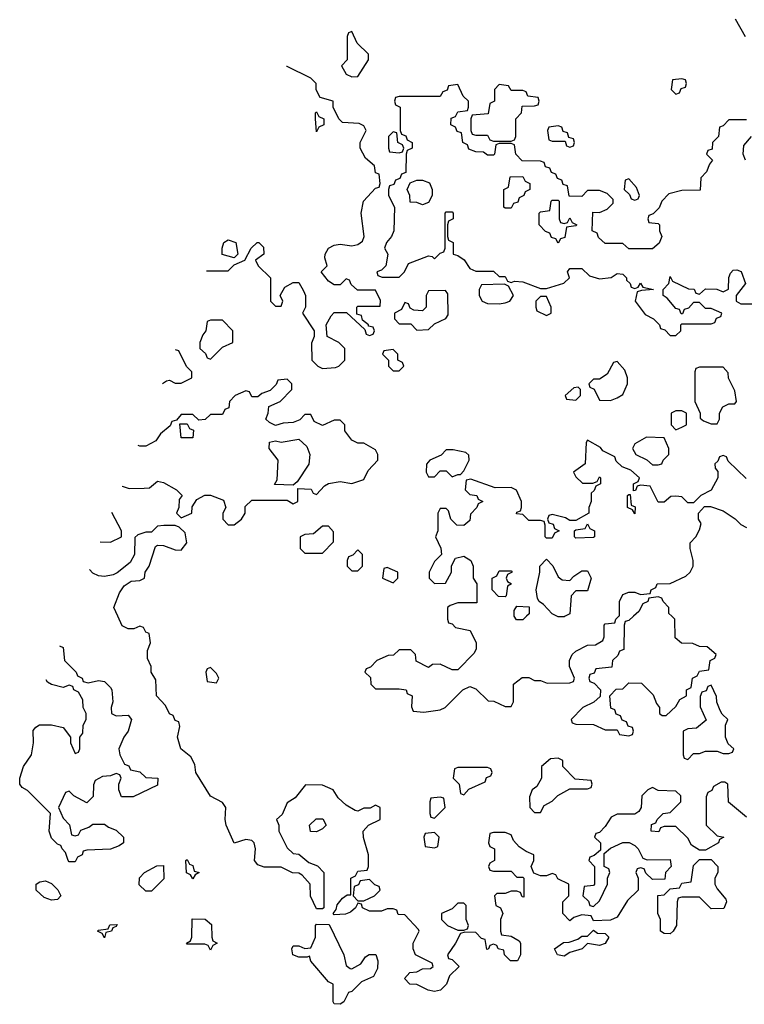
# Model space of a CAD drawing. Header units: inches. Extents: x 2601469 to 2753575, y 449403 to 582909.
# Tile 345 of 350: x 2707082 to 2709542, y 548682 to 552027. Entities that reach past the tile are written whole.
import ezdxf

# ---------------------------------------------------------------- set-up
doc = ezdxf.new("R2010")
doc.units = ezdxf.units.IN
doc.header["$MEASUREMENT"] = 0
doc.layers.add('C7504', color=7, linetype='Continuous')
doc.layers.add('C7505', color=7, linetype='Continuous')

msp = doc.modelspace()

# ---------------------------------------------------------------- linework, layer by layer
at = {"layer": 'C7504', "color": 4, "elevation": 4}
for points in [[(2709550, 549318), (2709488.9, 549368.9), (2709486, 549430), (2709476.4, 549436.4), (2709463.6, 549436.4), (2709438, 549422), (2709432, 549408), (2709418, 549402), (2709412.7, 549387.3), (2709412, 549290), (2709450, 549254), (2709472, 549250), (2709458, 549242), (2709454, 549230), (2709410, 549206), (2709390, 549206), (2709363.1, 549223.1), (2709350, 549246), (2709310, 549286), (2709270, 549286), (2709258, 549282), (2709251.6, 549268.4), (2709226, 549270), (2709227.3, 549292.7), (2709242, 549298), (2709246, 549310), (2709266, 549330), (2709290, 549334), (2709326, 549370), (2709326, 549390), (2709310, 549406), (2709250, 549408), (2709230, 549418), (2709214, 549410), (2709194, 549390), (2709192, 549350), (2709183.6, 549336.4), (2709170, 549328), (2709110, 549328), (2709090, 549318), (2709070, 549286), (2709050, 549266), (2709038, 549262), (2709034, 549250), (2709054, 549230), (2709054, 549206), (2709032.7, 549187.3), (2709018, 549182), (2709014, 549170), (2709034, 549150), (2709034, 549090), (2709030, 549086), (2708998, 549082), (2708994, 549050), (2709012.7, 549032.7), (2709018, 549018), (2709030, 549014), (2709050, 549034), (2709078, 549090), (2709078, 549110), (2709086, 549130), (2709082, 549142), (2709066, 549150), (2709066, 549194), (2709088, 549212), (2709130, 549232), (2709151.6, 549231.6), (2709170, 549222), (2709182, 549210), (2709198, 549178), (2709212.7, 549172.7), (2709290, 549174), (2709294, 549150), (2709274, 549130), (2709272.7, 549107.3), (2709230, 549106), (2709207.3, 549127.3), (2709202, 549142), (2709190, 549146), (2709178, 549142), (2709174, 549130), (2709182, 549110), (2709182, 549070), (2709145.4, 549034.6), (2709110, 548978), (2709087.3, 548967.3), (2709030, 548966), (2709022, 548982), (2708990, 548986), (2708963.6, 548976.4), (2708950, 548966), (2708926, 548990), (2708926, 549030), (2708946, 549050), (2708946, 549090), (2708908.4, 549108.4), (2708902, 549122), (2708890, 549126), (2708870, 549118), (2708850, 549118), (2708827.3, 549127.3), (2708818, 549150), (2708828, 549170), (2708828, 549190), (2708800.9, 549200.9), (2708777.2, 549217.2), (2708758, 549238), (2708750, 549258), (2708730, 549266), (2708690, 549266), (2708678, 549262), (2708674, 549230), (2708678, 549218), (2708694, 549210), (2708694, 549170), (2708678, 549162), (2708674, 549150), (2708678, 549138), (2708690, 549134), (2708750, 549134), (2708770, 549114), (2708790, 549114), (2708794, 549110), (2708794, 549046), (2708787.3, 549047.3), (2708782, 549062), (2708770, 549066), (2708750, 549066), (2708730, 549058), (2708702, 549058), (2708694, 549050), (2708698, 549018), (2708714, 549010), (2708722, 548990), (2708714, 548970), (2708714, 548930), (2708718, 548918), (2708750, 548914), (2708778, 548898), (2708782, 548890), (2708782, 548850), (2708772, 548830), (2708748, 548830), (2708728, 548850), (2708726, 548866), (2708706, 548870), (2708702, 548882), (2708690, 548886), (2708678, 548882), (2708674, 548870), (2708668, 548868), (2708662, 548902), (2708650, 548906), (2708630, 548926), (2708592.7, 548927.3), (2708578, 548922), (2708562, 548890), (2708534, 548850), (2708538, 548838), (2708550, 548834), (2708574, 548810), (2708541, 548779), (2708530.8, 548750), (2708510.7, 548730), (2708490, 548725.1), (2708469, 548730), (2708430, 548749.3), (2708406, 548750), (2708388, 548770), (2708406, 548790), (2708430, 548792), (2708450, 548802), (2708476.4, 548803.6), (2708486, 548810), (2708482, 548822), (2708426, 548850), (2708418, 548870), (2708418, 548890), (2708438, 548930), (2708436.4, 548936.4), (2708390, 548986), (2708367.3, 548987.3), (2708362, 549002), (2708350, 549006), (2708330, 549006), (2708310, 548998), (2708270, 548998), (2708246, 549010), (2708242, 549022), (2708230, 549026), (2708222, 549010), (2708205.4, 548994.6), (2708188.4, 548988.4), (2708150, 548986), (2708146, 548990), (2708156.4, 549003.6), (2708160.2, 549019.8), (2708178, 549042), (2708194, 549054), (2708206, 549054), (2708206, 549110), (2708222, 549118), (2708230, 549134), (2708262, 549138), (2708266, 549150), (2708266, 549190), (2708248.9, 549248.9), (2708248, 549270), (2708266, 549290), (2708306, 549310), (2708306, 549350), (2708290, 549358), (2708271.6, 549348.4), (2708250, 549348), (2708230, 549338), (2708220.4, 549340.4), (2708190, 549358), (2708163.1, 549383.1), (2708146, 549410), (2708110, 549426), (2708052.7, 549427.3), (2708016.9, 549383.1), (2707990, 549366), (2707972.7, 549327.3), (2707954, 549310), (2707962, 549290), (2707962, 549270), (2707990, 549214), (2708010, 549194), (2708030, 549192), (2708063.6, 549163.6), (2708092.7, 549152.7), (2708114, 549130), (2708114, 549010), (2708110, 549006), (2708090, 549006), (2708068.9, 549048.9), (2708068, 549090), (2708040.4, 549120.4), (2708030, 549128), (2708008.4, 549128.4), (2707970, 549148), (2707911.6, 549148.4), (2707890, 549155.3), (2707879, 549170), (2707882, 549210), (2707878, 549230), (2707870, 549238), (2707850, 549242), (2707810, 549229.2), (2707782.7, 549290), (2707779, 549310), (2707782, 549350), (2707770, 549368), (2707730, 549389.2), (2707679.5, 549470), (2707676.5, 549496.5), (2707663.2, 549523.2), (2707629.6, 549550), (2707617.2, 549590), (2707626, 549626), (2707622, 549642), (2707610, 549646), (2707603.1, 549663.1), (2707590, 549669), (2707577.2, 549697.2), (2707546.6, 549730), (2707544, 549784), (2707528.7, 549810), (2707528, 549830), (2707516.4, 549856.4), (2707516.4, 549883.6), (2707526, 549910), (2707522, 549942), (2707510, 549946), (2707502, 549962), (2707490, 549966), (2707470, 549958), (2707450, 549958), (2707430, 549968), (2707415.5, 550000)], [(2708534, 550000), (2708534, 549990), (2708538, 549978), (2708550, 549974), (2708562, 549962), (2708611.3, 549951.3), (2708632, 549910), (2708632, 549890), (2708625.4, 549874.6), (2708570, 549818), (2708550, 549818), (2708510, 549838), (2708483.6, 549836.4), (2708470, 549826), (2708428, 549848), (2708426, 549870), (2708410, 549886), (2708370, 549886), (2708351.6, 549868.4), (2708332.7, 549867.3), (2708294, 549850), (2708272.7, 549827.3), (2708258, 549822), (2708254, 549810), (2708272.7, 549792.7), (2708274, 549770), (2708290, 549754), (2708370, 549754), (2708394, 549750), (2708398, 549738), (2708414, 549730), (2708412.7, 549692.7), (2708418, 549678), (2708454, 549674), (2708510, 549682), (2708526, 549690), (2708586, 549750), (2708610, 549762), (2708630, 549754), (2708672.7, 549712.7), (2708691.6, 549711.6), (2708730, 549694), (2708750, 549694), (2708758, 549710), (2708758, 549770), (2708788.4, 549791.6), (2708810, 549792), (2708830, 549782), (2708850, 549782), (2708872.7, 549772.7), (2708950, 549774), (2708962, 549778), (2708966, 549790), (2708948, 549830), (2708948, 549850), (2708958, 549870), (2708970, 549882), (2709010, 549902), (2709036.4, 549903.6), (2709062, 549918), (2709066, 549930), (2709066, 549970), (2709070, 549974), (2709102, 549978), (2709106, 549990), (2709116, 550000)], [(2708802.4, 550000), (2708790, 549988), (2708768.4, 549988.4), (2708760.7, 550000)], [(2708934, 550000), (2708930, 549998), (2708910, 549998), (2708906, 550000)], [(2709165.5, 550000), (2709150, 549986), (2709138, 549982), (2709134, 549970), (2709132.7, 549887.3), (2709118, 549882), (2709112.7, 549867.3), (2709094, 549850), (2709092.7, 549827.3), (2709038, 549822), (2709032.7, 549807.3), (2709018, 549802), (2709014, 549790), (2709018, 549778), (2709032.7, 549772.7), (2709054, 549750), (2709052.7, 549727.3), (2709031.6, 549708.4), (2708994, 549690), (2708954, 549650), (2708958, 549638), (2708970, 549634), (2709030, 549632), (2709070, 549614), (2709110, 549614), (2709118, 549598), (2709150, 549594), (2709162, 549598), (2709166, 549610), (2709162, 549622), (2709147.3, 549627.3), (2709142, 549642), (2709127.3, 549647.3), (2709122, 549662), (2709107.3, 549667.3), (2709102, 549682), (2709088.4, 549688.4), (2709086, 549730), (2709107.3, 549752.7), (2709130, 549754), (2709150, 549774), (2709192.7, 549772.7), (2709232.7, 549732.7), (2709243.6, 549703.6), (2709254, 549690), (2709254, 549670), (2709263.6, 549663.6), (2709276.4, 549663.6), (2709310, 549694), (2709323.1, 549716.9), (2709346, 549730), (2709346, 549750), (2709362, 549758), (2709366, 549790), (2709382, 549798), (2709390, 549814), (2709422, 549818), (2709426, 549850), (2709442, 549858), (2709446, 549870), (2709416.4, 549896.4), (2709390, 549898), (2709367.3, 549907.3), (2709328.4, 549908.4), (2709307.3, 549927.3), (2709306, 549990), (2709296, 550000)], [(2707217.1, 549899.2), (2707230, 549894), (2707234, 549850), (2707274, 549810), (2707278, 549798), (2707294, 549790), (2707298, 549778), (2707314, 549774), (2707350, 549782), (2707370, 549778), (2707390, 549758), (2707394.8, 549750), (2707398, 549710), (2707392, 549690), (2707394, 549670), (2707410, 549662), (2707450, 549664.7), (2707461, 549650), (2707450.6, 549609.4), (2707436, 549590), (2707418, 549550), (2707422, 549530), (2707438, 549498), (2707452, 549492), (2707458, 549478), (2707490, 549472), (2707510, 549452), (2707550.8, 549450), (2707550, 549426), (2707467.3, 549387.3), (2707427.3, 549387.3), (2707418, 549410), (2707418, 549430), (2707426, 549450), (2707422, 549462), (2707410, 549466), (2707390, 549458), (2707363.6, 549456.4), (2707338, 549442), (2707332.7, 549427.3), (2707331.6, 549388.4), (2707310, 549366), (2707266, 549390), (2707250, 549406), (2707238, 549402), (2707214, 549350), (2707230, 549314), (2707251.6, 549291.6), (2707258, 549258), (2707270, 549254), (2707282, 549258), (2707290, 549274), (2707316.4, 549283.6), (2707330, 549294), (2707370, 549294), (2707383.6, 549283.6), (2707410, 549274), (2707434, 549250), (2707434, 549230), (2707419.8, 549220.2), (2707390, 549208.7), (2707310, 549206), (2707298, 549202), (2707294, 549190), (2707278, 549182), (2707270, 549166), (2707250, 549166), (2707246, 549170), (2707238, 549198), (2707226, 549210), (2707222, 549222), (2707210, 549226), (2707190, 549246), (2707182, 549270), (2707186, 549330), (2707108.4, 549408.4), (2707090, 549418), (2707082, 549430), (2707082, 549450), (2707095.3, 549490), (2707122, 549530), (2707128.7, 549570), (2707128, 549612), (2707136.4, 549623.6), (2707148.7, 549631.3), (2707190, 549631.3), (2707230, 549622), (2707254, 549590), (2707254, 549570), (2707270, 549534), (2707282, 549538), (2707286, 549550), (2707286, 549590), (2707296.4, 549603.6), (2707298, 549630), (2707308, 549650), (2707308, 549670), (2707298, 549690), (2707296.4, 549716.4), (2707282, 549742), (2707266, 549750), (2707262, 549762), (2707250, 549766), (2707230, 549758), (2707190, 549768), (2707176.4, 549776.4), (2707172, 549784.2)]]:
    msp.add_lwpolyline(points, dxfattribs=at)
for points in [[(2707730, 549826), (2707718, 549822), (2707714, 549810), (2707718, 549778), (2707750, 549774), (2707758, 549790), (2707750, 549806)], [(2709430, 549766), (2709418, 549762), (2709412.7, 549747.3), (2709398, 549742), (2709392.7, 549727.3), (2709392.7, 549692.7), (2709412.7, 549647.3), (2709379.6, 549620.4), (2709350, 549618), (2709334, 549610), (2709334, 549530), (2709338, 549518), (2709350, 549514), (2709370, 549534), (2709390, 549534), (2709410, 549542), (2709450, 549542), (2709470, 549534), (2709490, 549534), (2709502, 549538), (2709506, 549550), (2709487.3, 549567.3), (2709478, 549590), (2709478, 549630), (2709486, 549650), (2709467.3, 549667.3), (2709460.4, 549680.4), (2709448.4, 549708.4), (2709447.3, 549727.3)], [(2708910, 549518), (2708883.6, 549516.4), (2708854, 549490), (2708854, 549450), (2708838, 549422), (2708822, 549410), (2708812.7, 549387.3), (2708814, 549350), (2708830, 549334), (2708850, 549334), (2708863.1, 549356.9), (2708890, 549372), (2708908.7, 549391.3), (2708950, 549414), (2709010, 549414), (2709022, 549418), (2709026, 549430), (2709022, 549442), (2708967.3, 549447.3), (2708926, 549490), (2708926, 549510)], [(2708670, 549486), (2708570, 549486), (2708558, 549482), (2708554, 549450), (2708574, 549430), (2708578, 549398), (2708590, 549394), (2708607.3, 549412.7), (2708662, 549438), (2708667.3, 549452.7), (2708682, 549458), (2708686, 549470), (2708682, 549482)], [(2708510, 549386), (2708478, 549382), (2708474, 549370), (2708474, 549330), (2708478, 549318), (2708490, 549314), (2708526, 549350), (2708522, 549382)], [(2708090, 549268), (2708068.9, 549268.9), (2708066, 549290), (2708088, 549312), (2708111.6, 549311.6), (2708122, 549290), (2708110, 549278)], [(2708490, 549266), (2708458, 549262), (2708454, 549250), (2708458, 549218), (2708490, 549214), (2708502, 549218), (2708506, 549250)], [(2707670, 549108), (2707662, 549122), (2707648.4, 549128.4), (2707646, 549170), (2707650, 549174), (2707658, 549158), (2707670, 549154), (2707674, 549134), (2707691.3, 549130), (2707678, 549122)], [(2709430, 549006), (2709390, 549046), (2709330, 549046), (2709318, 549042), (2709314, 549030), (2709311.3, 548950), (2709301, 548930), (2709290, 548921.2), (2709270, 548922), (2709258, 548930), (2709258, 548970), (2709248, 548990), (2709248.4, 549051.6), (2709270, 549054), (2709290, 549074), (2709322, 549078), (2709330, 549094), (2709362, 549098), (2709370, 549154), (2709390, 549174), (2709430, 549174), (2709452, 549150), (2709452, 549130), (2709442, 549110), (2709442, 549090), (2709450, 549074), (2709479.6, 549039.6), (2709482, 549030), (2709472.7, 549007.3)], [(2707510, 549066), (2707487.3, 549087.3), (2707488.4, 549111.6), (2707506, 549130), (2707547.3, 549152.7), (2707570, 549154), (2707571.6, 549108.4), (2707530, 549066)], [(2707190, 549035.3), (2707164.7, 549044.7), (2707138, 549070), (2707138, 549090), (2707150, 549098), (2707170, 549102), (2707190, 549092), (2707210.9, 549070.9), (2707222, 549050), (2707210, 549038)], [(2708270, 549106), (2708238, 549102), (2708232.7, 549087.3), (2708218, 549082), (2708214, 549050), (2708230, 549034), (2708250, 549034), (2708270, 549042), (2708286, 549050), (2708306, 549070), (2708302, 549082), (2708287.3, 549087.3)], [(2708590, 549026), (2708570, 549026), (2708550, 549006), (2708514, 548990), (2708514, 548970), (2708534, 548950), (2708570, 548934), (2708590, 548934), (2708602, 548938), (2708606, 548950), (2708598, 548970), (2708598, 549018)], [(2707730, 548866), (2707722, 548882), (2707710, 548886), (2707650, 548886), (2707648, 548890), (2707662, 548898), (2707666, 548910), (2707667.3, 548972.7), (2707711.6, 548971.6), (2707732.7, 548952.7), (2707734, 548910), (2707738, 548898), (2707752, 548890), (2707738, 548882)], [(2707370, 548908), (2707362, 548922), (2707346, 548930), (2707350, 548934), (2707382, 548938), (2707388.4, 548951.6), (2707412.7, 548952.7), (2707410, 548946), (2707398, 548942), (2707394, 548930), (2707374, 548926)], [(2708210, 548802), (2708240.4, 548819.6), (2708256.4, 548843.6), (2708268.4, 548851.6), (2708290.8, 548850.8), (2708298, 548830), (2708296.9, 548803.1), (2708283.6, 548776.4), (2708242, 548758), (2708210, 548726), (2708198, 548722), (2708182, 548690), (2708170, 548682), (2708150, 548684), (2708146, 548690), (2708146, 548750), (2708130, 548758), (2708070, 548828), (2708066, 548846), (2708058, 548842), (2708030, 548842), (2708009.6, 548850), (2708005.6, 548870), (2708010, 548881), (2708030, 548881), (2708050, 548872), (2708070, 548874), (2708086, 548910), (2708086, 548950), (2708090, 548954), (2708132.7, 548952.7), (2708182, 548850), (2708190, 548814), (2708203.6, 548803.6)], [(2709050, 548882), (2709010, 548888), (2708992, 548870), (2708950, 548858), (2708930, 548845.2), (2708908, 548850), (2708898, 548870), (2708928.4, 548891.6), (2708947.3, 548892.7), (2708976.4, 548903.6), (2708990, 548914), (2709010, 548914), (2709030, 548934), (2709043.6, 548923.6), (2709070, 548922), (2709082, 548910), (2709070, 548888)]]:
    msp.add_lwpolyline(points, close=True, dxfattribs=at)
at = {"layer": 'C7505', "color": 4, "elevation": 4}
for points in [[(2709510.8, 552030), (2709544.7, 551970)], [(2707716.4, 551174), (2707790, 551174), (2707810, 551194), (2707846, 551210), (2707868, 551250), (2707888, 551270), (2707894, 551270), (2707910, 551254), (2707911, 551230), (2707882, 551210), (2707892, 551190), (2707934, 551150), (2707934, 551070), (2707950, 551054), (2707970, 551054), (2707975.3, 551070), (2707966, 551090), (2707982, 551118), (2708010, 551134), (2708030, 551134), (2708045.4, 551105.4), (2708052, 551090), (2708052, 551050), (2708042, 551030), (2708082, 550970), (2708082, 550950), (2708072.7, 550927.3), (2708074, 550870), (2708094, 550850), (2708110, 550842), (2708154.6, 550845.4), (2708166, 550850), (2708186, 550870), (2708186, 550910), (2708166, 550930), (2708126, 550950), (2708122, 550990), (2708139, 551021), (2708150, 551032), (2708192, 551032), (2708254, 550974), (2708258, 550958), (2708270, 550954), (2708282, 550958), (2708286, 550970), (2708282, 550982), (2708266, 550986), (2708266, 550990), (2708246, 551006), (2708242, 551022), (2708226, 551026), (2708226, 551050), (2708230, 551054), (2708306, 551054), (2708307.3, 551072.7), (2708290, 551108), (2708228.4, 551108.4), (2708207.3, 551127.3), (2708202, 551142), (2708190, 551146), (2708170, 551126), (2708150, 551126), (2708130, 551138), (2708106, 551170), (2708126, 551190), (2708118, 551218), (2708119, 551230), (2708130, 551251), (2708150, 551260.7), (2708170, 551264), (2708210, 551258.8), (2708230, 551262.8), (2708246, 551274), (2708252, 551290), (2708241.2, 551370), (2708248.7, 551410), (2708290, 551454), (2708302, 551458), (2708306, 551470), (2708302, 551502), (2708290, 551506), (2708286, 551530), (2708256.4, 551556.4), (2708238, 551590), (2708238, 551610), (2708258, 551650), (2708250, 551666), (2708234.6, 551674.6), (2708178, 551678), (2708166, 551690), (2708146, 551730), (2708146, 551750), (2708102, 551762), (2708088.4, 551788.4), (2708088, 551810), (2708070, 551828), (2707990, 551868), (2707988.1, 551867.6)], [(2709550, 551686), (2709490, 551686), (2709470, 551666), (2709458, 551662), (2709454, 551630), (2709434, 551610), (2709432.7, 551587.3), (2709418, 551582), (2709414, 551570), (2709434, 551550), (2709423.6, 551536.4), (2709414, 551510), (2709394, 551490), (2709392.7, 551447.3), (2709330, 551446), (2709285.4, 551434.6), (2709262, 551410), (2709252.7, 551387.3), (2709232.7, 551367.3), (2709218, 551362), (2709214, 551350), (2709218, 551338), (2709250, 551334), (2709254, 551330), (2709254, 551310), (2709262, 551290), (2709252.7, 551267.3), (2709230, 551248), (2709150, 551248), (2709130, 551266), (2709070, 551266), (2709047.3, 551287.3), (2709042, 551302), (2709026, 551310), (2709027.3, 551372.7), (2709050, 551372), (2709076.4, 551383.6), (2709096.4, 551403.6), (2709096.4, 551416.4), (2709076.4, 551436.4), (2709050, 551446), (2709010, 551446), (2708990, 551426), (2708947.3, 551427.3), (2708942, 551462), (2708927.3, 551467.3), (2708922, 551482), (2708907.3, 551487.3), (2708902, 551502), (2708887.3, 551507.3), (2708882, 551522), (2708867.3, 551527.3), (2708862, 551542), (2708850, 551546), (2708787.3, 551547.3), (2708766, 551570), (2708762, 551602), (2708750, 551606), (2708710, 551606), (2708698, 551602), (2708694, 551570), (2708690, 551566), (2708670, 551566), (2708656.4, 551576.4), (2708630, 551578), (2708607.3, 551587.3), (2708602, 551602), (2708586, 551610), (2708582, 551642), (2708567.3, 551647.3), (2708562, 551662), (2708546, 551670), (2708547.3, 551692.7), (2708562, 551698), (2708570, 551714), (2708602, 551718), (2708606, 551730), (2708606, 551750), (2708587.3, 551767.3), (2708570, 551806), (2708538, 551802), (2708532.7, 551787.3), (2708518, 551782), (2708510, 551766), (2708370, 551766), (2708358, 551762), (2708354, 551750), (2708358, 551738), (2708374, 551730), (2708374, 551650), (2708378, 551638), (2708392.7, 551632.7), (2708398, 551618), (2708414, 551610), (2708414, 551590), (2708398, 551582), (2708394, 551570), (2708392.7, 551507.3), (2708378, 551502), (2708372.7, 551487.3), (2708358, 551482), (2708352.7, 551467.3), (2708338, 551462), (2708334, 551450), (2708334, 551430), (2708354, 551390), (2708352, 551310), (2708344.7, 551290), (2708326.8, 551270), (2708321, 551250), (2708331.3, 551230), (2708324.7, 551190), (2708310, 551175.3), (2708294, 551170), (2708298, 551158), (2708312, 551152), (2708370, 551152), (2708388, 551170), (2708402, 551198), (2708470, 551224.7), (2708482, 551222), (2708490, 551214), (2708510, 551234), (2708522, 551238), (2708526, 551250), (2708526, 551370), (2708530, 551374), (2708550, 551374), (2708554, 551370), (2708554, 551350), (2708538, 551342), (2708534, 551330), (2708534, 551290), (2708538, 551278), (2708554, 551270), (2708554, 551230), (2708570, 551226), (2708590.8, 551210.8), (2708610, 551182), (2708630, 551172), (2708690, 551172), (2708710, 551154), (2708730, 551154), (2708738, 551138), (2708750, 551134), (2708762, 551138), (2708790, 551136), (2708850, 551114), (2708870, 551114), (2708928.9, 551131.1), (2708948, 551150), (2708942, 551170), (2708950, 551182), (2708990, 551182), (2709016.9, 551156.9), (2709050, 551146.8), (2709090, 551150.8), (2709110, 551164.7), (2709130, 551162), (2709142, 551150), (2709142, 551142), (2709154, 551130), (2709158, 551118), (2709170, 551114), (2709182, 551118), (2709190, 551132), (2709198, 551118), (2709234, 551110), (2709192.7, 551107.3), (2709178, 551102), (2709172, 551070), (2709205.4, 551025.4), (2709234, 551010), (2709254, 550990), (2709258, 550978), (2709272.7, 550972.7), (2709290, 550954), (2709310, 550954), (2709326, 550970), (2709326, 550990), (2709330, 550994), (2709430, 550994), (2709442, 550998), (2709447.3, 551012.7), (2709462, 551018), (2709466, 551030), (2709430, 551046), (2709410, 551046), (2709390, 551066), (2709370, 551066), (2709352.7, 551047.3), (2709338, 551042), (2709332.7, 551027.3), (2709327.3, 551027.3), (2709322, 551042), (2709310, 551046), (2709280.4, 551080.4), (2709266, 551090), (2709266, 551110), (2709286, 551130), (2709290, 551154), (2709298, 551138), (2709352.7, 551112.7), (2709371.6, 551111.6), (2709378, 551098), (2709390, 551094), (2709410, 551112), (2709448.4, 551111.6), (2709470, 551102), (2709488.4, 551111.6), (2709489.3, 551150.7), (2709494.6, 551165.4), (2709504, 551176), (2709516.9, 551176.9), (2709531, 551171), (2709546, 551130), (2709514, 551090), (2709514, 551070), (2709530, 551062), (2709590, 551062)], [(2709546, 551550), (2709538, 551570), (2709540.4, 551599.6), (2709566, 551630)], [(2707566.4, 550791.1), (2707580.4, 550799.6), (2707590, 550802), (2707610, 550792), (2707630, 550792), (2707666, 550810), (2707666, 550830), (2707648.4, 550848.4), (2707622, 550902), (2707611.3, 550905.6)], [(2707429.6, 550441.8), (2707430, 550442), (2707454, 550434), (2707504.8, 550435.2), (2707523.1, 550436.9), (2707550, 550458.8), (2707570, 550454.8), (2707614, 550430), (2707634, 550410), (2707623.6, 550396.4), (2707622, 550370), (2707614, 550350), (2707630, 550334), (2707666, 550350), (2707668, 550372), (2707683.1, 550396.9), (2707710, 550411.3), (2707730, 550412), (2707774, 550394), (2707782, 550370), (2707772, 550350), (2707771.3, 550330), (2707790, 550311.3), (2707810, 550311.3), (2707835.3, 550330), (2707848, 550350), (2707847.3, 550372.7), (2707870, 550394), (2707990, 550394), (2708010, 550382), (2708026, 550390), (2708026, 550434), (2708071.6, 550431.6), (2708078, 550418), (2708090, 550414), (2708116.4, 550443.6), (2708130, 550451.3), (2708170, 550458), (2708210, 550451.3), (2708250, 550464.7), (2708264.7, 550495.3), (2708298, 550530), (2708298, 550550), (2708290, 550566), (2708250, 550588), (2708230, 550588.7), (2708210, 550598), (2708186, 550630), (2708186, 550650), (2708170, 550666), (2708150, 550666), (2708110, 550648), (2708082, 550662), (2708070, 550686), (2708050, 550686), (2708032.7, 550667.3), (2708010, 550658), (2707976.4, 550656.4), (2707950, 550648.7), (2707930, 550658), (2707918, 550670), (2707926, 550690), (2707927.3, 550712.7), (2707966, 550730), (2708006, 550770), (2708006, 550790), (2707990, 550806), (2707958, 550802), (2707952.7, 550787.3), (2707932.7, 550767.3), (2707903.6, 550756.4), (2707890, 550746), (2707870, 550746), (2707862, 550762), (2707850, 550766), (2707814, 550750), (2707794, 550730), (2707791.6, 550708.4), (2707778, 550702), (2707770, 550686), (2707730, 550686), (2707711.6, 550668.4), (2707690, 550666), (2707670, 550686), (2707630, 550686), (2707614, 550666), (2707598, 550662), (2707592.7, 550647.3), (2707559.6, 550620.4), (2707543.6, 550596.4), (2707510, 550578), (2707490, 550578), (2707483.9, 550580.4)], [(2709548.4, 550468.4), (2709487.3, 550527.3), (2709482, 550542), (2709470, 550546), (2709458, 550542), (2709452.7, 550527.3), (2709442, 550518), (2709443.6, 550503.6), (2709452, 550492), (2709452, 550470), (2709430, 550428), (2709394, 550410), (2709370, 550386), (2709350, 550386), (2709330, 550406), (2709310, 550408), (2709292.7, 550407.3), (2709270, 550388), (2709250, 550388), (2709222, 550442), (2709190, 550446), (2709178, 550442), (2709172.7, 550427.3), (2709166, 550426), (2709166, 550450), (2709182, 550458), (2709186, 550470), (2709156.4, 550496.4), (2709127.3, 550507.3), (2709107.3, 550527.3), (2709102, 550542), (2709062, 550562), (2709053.6, 550573.6), (2709010, 550598), (2709004.7, 550590), (2709002, 550518), (2708962, 550490), (2708970, 550474), (2708992.7, 550452.7), (2709027.3, 550452.7), (2709042, 550458), (2709050, 550474), (2709054, 550470), (2709054, 550450), (2709038, 550442), (2709032.7, 550427.3), (2709022, 550418), (2709022, 550390), (2709014, 550370), (2709014, 550350), (2708970, 550326), (2708950, 550326), (2708934.6, 550334.6), (2708890, 550346), (2708878, 550342), (2708874, 550330), (2708878, 550318), (2708892.7, 550312.7), (2708898, 550298), (2708914, 550290), (2708898, 550282), (2708890, 550266), (2708870, 550266), (2708866, 550270), (2708866, 550310), (2708862, 550322), (2708850, 550326), (2708810, 550326), (2708790, 550346), (2708768.4, 550348.4), (2708770, 550354), (2708782, 550358), (2708786, 550370), (2708786, 550390), (2708768.4, 550428.4), (2708750, 550438), (2708696.4, 550436.4), (2708614, 550466), (2708598, 550462), (2708594, 550430), (2708610, 550414), (2708634, 550410), (2708638, 550398), (2708654, 550390), (2708638, 550382), (2708634, 550370), (2708612.7, 550347.3), (2708610, 550326), (2708590, 550308), (2708566, 550310), (2708546, 550330), (2708538, 550358), (2708530, 550366), (2708510, 550366), (2708502, 550350), (2708502, 550290), (2708494, 550270), (2708511.6, 550231.6), (2708514, 550210), (2708490, 550186), (2708472, 550150), (2708472, 550130), (2708490, 550112), (2708527.3, 550112.7), (2708548, 550150), (2708548.4, 550171.6), (2708562, 550198), (2708590, 550204.7), (2708614, 550190), (2708622, 550170), (2708622, 550130), (2708634, 550110), (2708634, 550046), (2708570, 550046), (2708543.6, 550036.4), (2708534, 550030), (2708534, 550000)], [(2709116, 550000), (2709118, 550002), (2709118, 550050), (2709130, 550074), (2709150, 550082), (2709170, 550082), (2709190, 550074), (2709222, 550078), (2709226, 550090), (2709242, 550098), (2709246, 550110), (2709290, 550112), (2709343.1, 550136.9), (2709358, 550150), (2709368, 550170), (2709368.7, 550190), (2709358, 550230), (2709358, 550250), (2709378, 550270), (2709390, 550294), (2709395.3, 550315.3), (2709386, 550330), (2709386, 550350), (2709407.3, 550372.7), (2709427.3, 550372.7), (2709470, 550358), (2709511.1, 550331.1), (2709530, 550312), (2709550, 550302)], [(2707355.5, 550252.6), (2707390, 550251.3), (2707428, 550270), (2707428, 550290), (2707394.9, 550353.1)], [(2707415.5, 550000), (2707402, 550030), (2707420.4, 550079.6), (2707436.4, 550103.6), (2707460.4, 550119.6), (2707490, 550122), (2707506, 550130), (2707508, 550150), (2707522, 550170), (2707543.1, 550236.9), (2707550, 550242), (2707570, 550241), (2707610, 550226), (2707630, 550224.7), (2707649, 550250), (2707644, 550284), (2707623.1, 550303.1), (2707610, 550308.7), (2707571.6, 550308.4), (2707550, 550306), (2707530, 550286), (2707510, 550286), (2707483.6, 550276.4), (2707472.7, 550267.3), (2707471.3, 550210), (2707457.3, 550182.7), (2707412.7, 550147.3), (2707399.6, 550140.4), (2707370, 550135.3), (2707350, 550137.2), (2707330, 550146), (2707318.8, 550158.9)], [(2708906, 550000), (2708890, 550008), (2708860.4, 550040.4), (2708846, 550050), (2708840.4, 550060.4), (2708835.3, 550090), (2708848, 550150), (2708848, 550170), (2708870, 550194), (2708891.6, 550171.6), (2708910, 550134), (2708923.6, 550123.6), (2708950, 550122), (2708963.1, 550136.9), (2708990, 550154), (2709010, 550154), (2709022, 550130), (2709010, 550086), (2708970, 550086), (2708954, 550070), (2708950, 550008), (2708934, 550000)], [(2709296, 550000), (2709286, 550010), (2709286, 550030), (2709266, 550050), (2709262, 550062), (2709250, 550066), (2709218, 550062), (2709214, 550050), (2709198, 550042), (2709183.6, 550016.4), (2709165.5, 550000)], [(2708760.7, 550000), (2708760.4, 550000.4), (2708760.4, 550019.6), (2708770, 550034), (2708812, 550032), (2708811.3, 550008.7), (2708802.4, 550000)]]:
    msp.add_lwpolyline(points, dxfattribs=at)
for points in [[(2708210, 551986), (2708198, 551982), (2708194, 551970), (2708194, 551890), (2708174, 551870), (2708190, 551842), (2708210, 551832), (2708230, 551834), (2708266, 551890), (2708266, 551910), (2708227.3, 551947.3)], [(2708710, 551806), (2708694, 551790), (2708694, 551750), (2708678, 551742), (2708672.7, 551707.3), (2708618, 551702), (2708614, 551690), (2708614, 551650), (2708618, 551638), (2708630, 551634), (2708670, 551634), (2708678, 551618), (2708690, 551614), (2708750, 551614), (2708762, 551618), (2708766, 551630), (2708766, 551690), (2708786, 551710), (2708787.3, 551732.7), (2708830, 551734), (2708842, 551738), (2708846, 551750), (2708842, 551762), (2708807.3, 551767.3), (2708802, 551782), (2708790, 551786), (2708750, 551786), (2708742, 551802)], [(2709330, 551826), (2709298, 551822), (2709294, 551790), (2709310, 551774), (2709322, 551778), (2709327.3, 551792.7), (2709342, 551798), (2709346, 551810), (2709342, 551822)], [(2708090, 551646), (2708086, 551690), (2708086, 551710), (2708090, 551714), (2708098, 551698), (2708114, 551690), (2708114, 551670), (2708098, 551662)], [(2708350, 551646), (2708334, 551630), (2708334, 551590), (2708338, 551578), (2708370, 551574), (2708382, 551578), (2708386, 551590), (2708382, 551602), (2708366, 551610), (2708362, 551642)], [(2708910, 551666), (2708878, 551662), (2708874, 551650), (2708878, 551618), (2708890, 551614), (2708934, 551614), (2708938, 551598), (2708950, 551594), (2708962, 551598), (2708966, 551610), (2708962, 551622), (2708946, 551626), (2708942, 551642), (2708927.3, 551647.3), (2708922, 551662)], [(2708450, 551398), (2708430, 551406), (2708407.3, 551407.3), (2708406, 551430), (2708398, 551450), (2708407.3, 551472.7), (2708430, 551482), (2708450, 551482), (2708472.7, 551472.7), (2708482, 551450), (2708482, 551430), (2708470, 551406)], [(2708730, 551386), (2708726, 551390), (2708726, 551450), (2708742, 551458), (2708747.3, 551492.7), (2708790, 551494), (2708798, 551478), (2708814, 551470), (2708814, 551450), (2708798, 551442), (2708794, 551430), (2708778, 551422), (2708772.7, 551407.3), (2708758, 551402), (2708750, 551386)], [(2709150, 551486), (2709138, 551482), (2709134, 551450), (2709152.7, 551432.7), (2709158, 551418), (2709170, 551414), (2709182, 551418), (2709186, 551430), (2709176.4, 551456.4)], [(2708930, 551334), (2708942, 551338), (2708950, 551354), (2708958, 551338), (2708974, 551330), (2708970, 551326), (2708938, 551322), (2708932.7, 551287.3), (2708918, 551282), (2708910, 551268), (2708902, 551282), (2708887.3, 551287.3), (2708882, 551302), (2708867.3, 551307.3), (2708846, 551330), (2708846, 551370), (2708850, 551374), (2708882, 551378), (2708886, 551410), (2708890, 551414), (2708910, 551414), (2708914, 551410), (2708914, 551350), (2708918, 551338)], [(2707810, 551218), (2707769.1, 551229.1), (2707769.3, 551250.7), (2707775.3, 551270), (2707790, 551278.8), (2707816, 551270), (2707822, 551230)], [(2708527.3, 551107.3), (2708470, 551106), (2708462, 551090), (2708462, 551050), (2708450, 551038), (2708420.4, 551040.4), (2708407.3, 551047.3), (2708402, 551062), (2708390, 551066), (2708378, 551042), (2708354, 551030), (2708354, 551010), (2708370, 550994), (2708410, 550994), (2708430, 550972), (2708470, 550974), (2708490, 550994), (2708528.4, 551011.6), (2708536.4, 551023.6), (2708535.3, 551095.3)], [(2708728, 551128), (2708650, 551126), (2708642, 551110), (2708642, 551090), (2708652, 551070), (2708670, 551062.8), (2708710, 551061), (2708730, 551064.7), (2708746, 551070), (2708758, 551090), (2708742, 551122)], [(2708870, 551086), (2708850, 551086), (2708834, 551070), (2708834, 551050), (2708838, 551038), (2708870, 551022), (2708886, 551030), (2708886, 551050)], [(2707770, 551006), (2707730, 551006), (2707718, 551002), (2707714, 550970), (2707703.6, 550956.4), (2707694, 550930), (2707694, 550910), (2707712.7, 550892.7), (2707718, 550878), (2707730, 550874), (2707770, 550914), (2707806, 550930), (2707806, 550970)], [(2708350, 550906), (2708318, 550902), (2708314, 550890), (2708334, 550870), (2708334, 550850), (2708350, 550834), (2708370, 550834), (2708386, 550850), (2708382, 550862), (2708366, 550870), (2708366, 550890)], [(2709110, 550866), (2709098, 550862), (2709076.9, 550823.1), (2709050, 550806), (2709030, 550806), (2709014, 550790), (2709018, 550778), (2709032, 550772), (2709050, 550734), (2709087.3, 550732.7), (2709110, 550742), (2709130, 550754), (2709146, 550790), (2709146, 550810), (2709136.4, 550836.4)], [(2709470, 550846), (2709390, 550846), (2709378, 550842), (2709374, 550830), (2709374, 550730), (2709392, 550690), (2709392.7, 550672.7), (2709403.6, 550663.6), (2709430, 550654), (2709450, 550654), (2709458, 550670), (2709458, 550690), (2709468.7, 550711.3), (2709490, 550722), (2709510, 550722), (2709515.3, 550730), (2709510, 550766), (2709488.4, 550808.4), (2709487.3, 550827.3)], [(2708978, 550778), (2708963.6, 550776.4), (2708934, 550750), (2708938, 550738), (2708970, 550734), (2708986, 550750), (2708986, 550770)], [(2709330, 550698), (2709310, 550698), (2709294, 550690), (2709294, 550650), (2709310, 550634), (2709330, 550642), (2709346, 550650), (2709346, 550690)], [(2707630, 550606), (2707626, 550654), (2707650, 550654), (2707658, 550638), (2707672, 550632), (2707670, 550606)], [(2708010, 550446), (2707947.3, 550447.3), (2707956.4, 550463.6), (2707959.5, 550530), (2707929, 550570), (2707930, 550591), (2707950, 550596), (2707970, 550591), (2708030, 550602), (2708056.3, 550576.3), (2708066.8, 550550), (2708063.5, 550516.5), (2708023.6, 550456.4)], [(2709210, 550608), (2709170, 550586), (2709162, 550570), (2709174, 550550), (2709211.6, 550531.6), (2709230, 550514), (2709250, 550514), (2709262, 550518), (2709266, 550530), (2709286, 550550), (2709286, 550570), (2709270, 550606)], [(2708554, 550566), (2708530, 550566), (2708512.7, 550547.3), (2708474, 550530), (2708463.6, 550516.4), (2708462, 550490), (2708470, 550474), (2708490, 550474), (2708510, 550494), (2708530, 550494), (2708550, 550474), (2708570, 550482), (2708578, 550482), (2708590, 550494), (2708608, 550530), (2708607.3, 550547.3), (2708596.4, 550556.4)], [(2709170, 550348), (2709162, 550362), (2709146, 550370), (2709146, 550410), (2709150, 550414), (2709154, 550414), (2709158, 550378), (2709171.6, 550371.6)], [(2708130, 550306), (2708110, 550306), (2708079.6, 550280.4), (2708050, 550278), (2708034, 550270), (2708034, 550230), (2708050, 550214), (2708110, 550214), (2708147.3, 550252.7), (2708147.3, 550287.3)], [(2708970, 550266), (2708966, 550270), (2708966, 550290), (2708970, 550294), (2709002, 550298), (2709010, 550314), (2709018, 550298), (2709034, 550290), (2709034, 550270), (2709030, 550268)], [(2708230, 550226), (2708212.7, 550207.3), (2708198, 550202), (2708194, 550190), (2708194, 550170), (2708210, 550154), (2708230, 550154), (2708246, 550170), (2708246, 550210)], [(2708330, 550166), (2708318, 550162), (2708314, 550130), (2708350, 550114), (2708366, 550130), (2708366, 550150)], [(2708730, 550066), (2708707.3, 550067.3), (2708686, 550090), (2708686, 550130), (2708702, 550138), (2708710, 550154), (2708750, 550154), (2708754, 550150), (2708738, 550142), (2708734, 550130), (2708738, 550118), (2708752, 550110), (2708738, 550102), (2708734, 550070)]]:
    msp.add_lwpolyline(points, close=True, dxfattribs=at)

doc.saveas('drawing.dxf')
